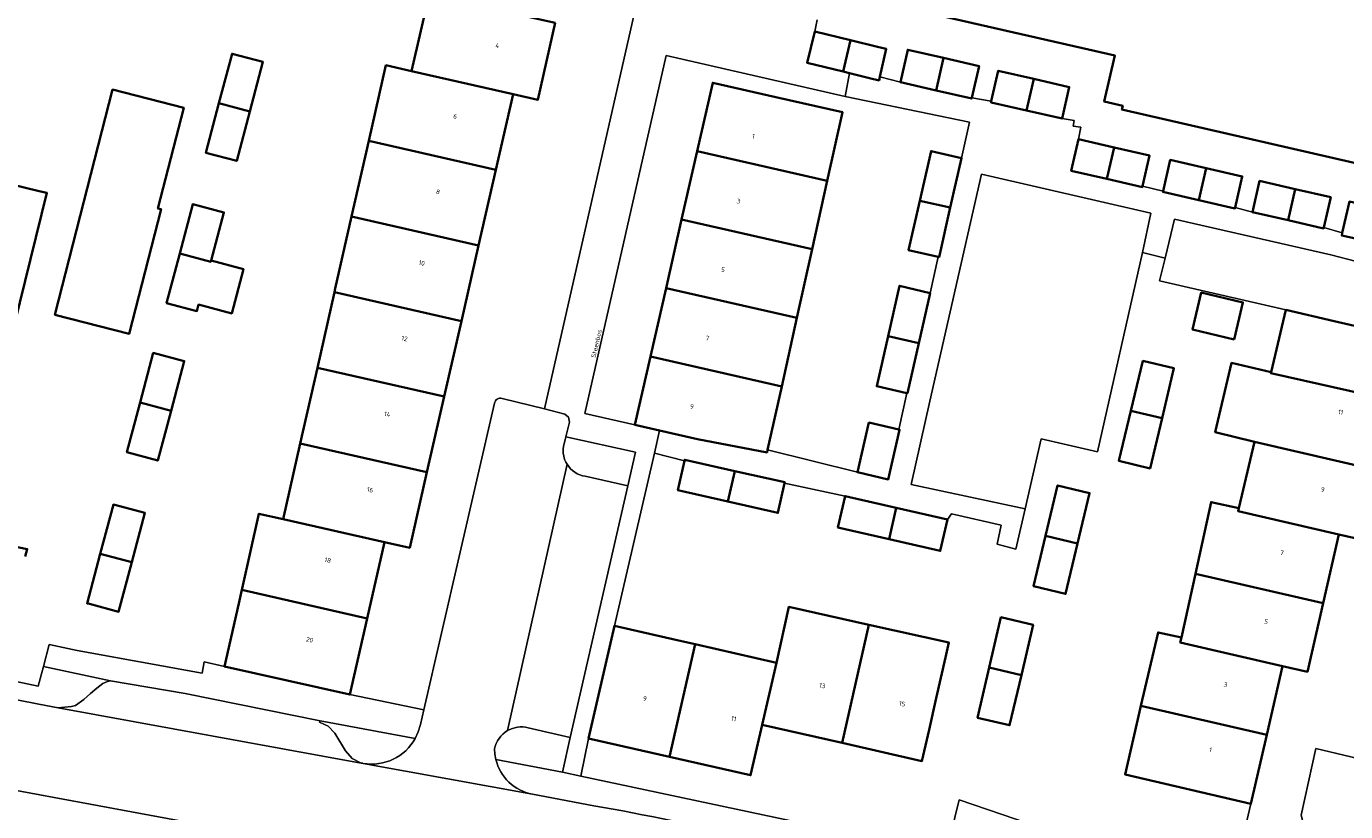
# Model space of a CAD drawing. Header units: metres. Extents: x 197700 to 204338, y 317132 to 325229.
# Tile 605 of 656: x 203213 to 203315, y 318156 to 318217. Entities that reach past the tile are written whole.
import ezdxf
from ezdxf.enums import TextEntityAlignment as Align

# ---------------------------------------------------------------- set-up
doc = ezdxf.new("R2010")
doc.units = ezdxf.units.M
for name, color, linetype, lineweight in [('B-WE-GR-BEPLANTING_CULTUUR_BODEMBEDEKKER-GV', 90, 'Continuous', 18), ('B-WE-GR-BEPLANTING_CULTUUR_HEESTERS-GV', 90, 'Continuous', 18), ('B-WE-IE-TERREINAFSCHEIDING_KUNSTMATIG_HEKWERK-G', 20, 'IE-TERREINAFSCHEIDING-KUNSTMATIG', 18), ('B-WE-OG-BEBOUWING-GV', 7, 'Continuous', 35), ('B-WE-OG-BEBOUWING-T18', 10, 'Continuous', 18), ('B-WE-OG-TERREIN_CULTUURSCHEIDING-GV', 7, 'Continuous', 18), ('B-WE-OG-TERREIN_ERF-GV', 7, 'Continuous', 18), ('B-WE-OG-TOPOGRAFIE-T18', 10, 'Continuous', 18), ('B-WE-VH-VERHARDING_ASFALT-GV', 252, 'Continuous', 18), ('B-WE-VH-VERHARDING_BETONSTRAATSTEEN-GV', 252, 'Continuous', 18), ('B-WE-VH-VERHARDING_OPEN-GV', 252, 'Continuous', 18), ('B-WE-VH-VERHARDING_TEGEL-GV', 252, 'Continuous', 18)]:
    doc.layers.add(name, color=color, linetype=linetype, lineweight=lineweight)
doc.styles.add('NLCS-ISO-M200-T18', font='NLCS-ISO.ttf', dxfattribs={"height": 0.36})
doc.linetypes.add('IE-TERREINAFSCHEIDING-KUNSTMATIG', pattern='A,4,[82,NLCS.SHX,S=0.75,R=90,X=0,Y=0],4,-2', length=10)

msp = doc.modelspace()

# ---------------------------------------------------------------- linework, layer by layer
at = {"layer": 'B-WE-GR-BEPLANTING_CULTUUR_BODEMBEDEKKER-GV'}
for points in [[(203301.289, 318199.1), (203300.872, 318197.361), (203310.675, 318195.093), (203314.436, 318194.223), (203319.29, 318193.1), (203320.475, 318192.826), (203321.522, 318197.513), (203316.173, 318198.861), (203314.161, 318199.368), (203302.02, 318202.147)], [(203318.441, 318159.715), (203313.016, 318161.001), (203311.859, 318155.841), (203312.986, 318151.52), (203316.375, 318150.728)]]:
    msp.add_lwpolyline(points, close=True, dxfattribs=at)
at = {"layer": 'B-WE-GR-BEPLANTING_CULTUUR_HEESTERS-GV'}
for points in [[(203254.54, 318184.468, 0.1792378), (203254.822, 318183.095)], [(203254.822, 318183.095, 0.219812), (203256.236, 318182.166)], [(203238.985, 318159.858, 0.3223823), (203243.022, 318161.794)], [(203250.2, 318162.397, 0.2129962), (203249.18, 318160.98)], [(203251.794, 318162.624, 0.1949066), (203250.2, 318162.397)]]:
    msp.add_lwpolyline(points, format="xyb", dxfattribs=at)
for points in [[(203259.535, 318181.432), (203260.14, 318184.043), (203254.73, 318185.232), (203254.54, 318184.468)], [(203256.236, 318182.166), (203259.535, 318181.432)], [(203243.022, 318161.794), (203235.627, 318163.165), (203235.579, 318163.055), (203236.26, 318162.738), (203236.776, 318162.193), (203237.593, 318160.837), (203238.118, 318160.239), (203238.83, 318159.883), (203238.956, 318159.863), (203238.985, 318159.858)], [(203249.18, 318160.98), (203249.208, 318160.57), (203249.28, 318160.166), (203254.457, 318159.173), (203255.063, 318161.853), (203251.794, 318162.624)]]:
    msp.add_lwpolyline(points, dxfattribs=at)
at = {"layer": 'B-WE-IE-TERREINAFSCHEIDING_KUNSTMATIG_HEKWERK-G'}
for points in [[(203283.033, 318196.39), (203283.652, 318199.21)], [(203280.613, 318185.791), (203281.236, 318188.621)], [(203270.407, 318184.208), (203277.388, 318182.473)]]:
    msp.add_lwpolyline(points, dxfattribs=at)
at = {"layer": 'B-WE-OG-BEBOUWING-GV'}
for points in [[(203253.906, 318217.392), (203244.106, 318219.606), (203242.742, 318213.643), (203250.623, 318211.848), (203252.557, 318211.423)], [(203276.274, 318213.611), (203276.846, 318216.051), (203274.07, 318216.727), (203273.477, 318214.292)], [(203276.846, 318216.051), (203276.274, 318213.611), (203276.769, 318213.49), (203278.334, 318213.109), (203279.07, 318212.93), (203279.131, 318213.199), (203279.623, 318215.375), (203278.933, 318215.543)], [(203230.167, 318210.512), (203231.186, 318214.357), (203228.791, 318214.991), (203227.772, 318211.146)], [(203280.726, 318212.786), (203283.498, 318212.151), (203284.074, 318214.666), (203281.302, 318215.301)], [(203250.623, 318211.848), (203242.742, 318213.643), (203240.746, 318214.099), (203239.413, 318208.222), (203249.284, 318205.974)], [(203283.498, 318212.151), (203286.269, 318211.517), (203286.284, 318211.583), (203286.845, 318214.032), (203284.074, 318214.666)], [(203291.091, 318213.039), (203288.332, 318213.671), (203287.79, 318211.303), (203287.77, 318211.217), (203290.529, 318210.585)], [(203290.529, 318210.585), (203293.288, 318209.953), (203293.85, 318212.407), (203291.091, 318213.039)], [(203215.027, 318194.719), (203220.802, 318193.243), (203223.275, 318202.909), (203223.031, 318202.972), (203225.033, 318210.8), (203219.502, 318212.215)], [(203264.936, 318207.429), (203275.046, 318205.128), (203276.227, 318210.453), (203271.043, 318211.633), (203266.147, 318212.748)], [(203227.772, 318211.146), (203226.752, 318207.301), (203229.147, 318206.666), (203230.167, 318210.512)], [(203247.946, 318200.1), (203249.284, 318205.974), (203239.413, 318208.222), (203238.081, 318202.348)], [(203294.561, 318208.346), (203294.002, 318205.903), (203296.766, 318205.27), (203297.325, 318207.713)], [(203275.046, 318205.128), (203264.936, 318207.429), (203263.725, 318202.11), (203273.865, 318199.802)], [(203282.236, 318203.579), (203284.602, 318203.041), (203285.476, 318206.889), (203283.111, 318207.427)], [(203296.766, 318205.27), (203299.53, 318204.637), (203299.546, 318204.705), (203300.089, 318207.08), (203297.325, 318207.713)], [(203304.492, 318206.106), (203301.69, 318206.748), (203301.134, 318204.32), (203301.12, 318204.259), (203303.922, 318203.617)], [(203306.739, 318203.037), (203307.295, 318205.464), (203304.492, 318206.106), (203303.922, 318203.617), (203306.725, 318202.975)], [(203310.847, 318202.06), (203311.402, 318204.486), (203308.636, 318205.119), (203308.081, 318202.694)], [(203313.63, 318201.499), (203314.168, 318203.852), (203311.402, 318204.486), (203310.847, 318202.06), (203313.613, 318201.427)], [(203227.159, 318198.925), (203228.152, 318202.672), (203225.741, 318203.311), (203224.723, 318199.47), (203227.134, 318198.831)], [(203284.602, 318203.041), (203282.236, 318203.579), (203281.362, 318199.731), (203283.652, 318199.21), (203283.727, 318199.193)], [(203247.946, 318200.1), (203238.081, 318202.348), (203236.814, 318196.761), (203236.749, 318196.473), (203246.607, 318194.226)], [(203272.684, 318194.477), (203273.865, 318199.802), (203263.725, 318202.11), (203262.515, 318196.792)], [(203224.723, 318199.47), (203223.704, 318195.628), (203226.059, 318195.003), (203226.191, 318195.503), (203228.763, 318194.821), (203229.674, 318198.258), (203227.159, 318198.925), (203227.134, 318198.831)], [(203262.515, 318196.792), (203261.304, 318191.473), (203271.503, 318189.152), (203272.684, 318194.477)], [(203282.149, 318192.502), (203283.033, 318196.39), (203280.665, 318196.964), (203279.777, 318193.06)], [(203235.416, 318190.597), (203245.269, 318188.352), (203246.607, 318194.226), (203236.749, 318196.473)], [(203306.651, 318192.79), (203307.335, 318195.672), (203304.109, 318196.438), (203303.425, 318193.557)], [(203314.436, 318194.223), (203310.675, 318195.093), (203309.524, 318190.247), (203309.51, 318190.188), (203318.163, 318188.229), (203319.29, 318193.1)], [(203282.149, 318192.502), (203279.777, 318193.06), (203278.889, 318189.155), (203281.236, 318188.621), (203281.265, 318188.615)], [(203224.044, 318187.254), (203225.068, 318191.12), (203222.668, 318191.756), (203221.643, 318187.89)], [(203261.304, 318191.473), (203260.094, 318186.155), (203262, 318185.721), (203264.969, 318185.045), (203270.366, 318184.021), (203270.407, 318184.208), (203271.503, 318189.152)], [(203245.269, 318188.352), (203235.416, 318190.597), (203234.084, 318184.722), (203243.93, 318182.478)], [(203301.055, 318186.668), (203301.983, 318190.556), (203299.565, 318191.133), (203298.638, 318187.246)], [(203309.524, 318190.247), (203306.455, 318190.97), (203305.189, 318185.589), (203308.24, 318184.841), (203317.988, 318182.588), (203319.235, 318187.981), (203318.163, 318188.229), (203309.51, 318190.188)], [(203221.643, 318187.89), (203220.619, 318184.025), (203223.019, 318183.388), (203224.044, 318187.254)], [(203280.613, 318185.791), (203278.276, 318186.33), (203277.388, 318182.473), (203279.775, 318181.923), (203280.663, 318185.78)], [(203301.055, 318186.668), (203298.638, 318187.246), (203297.71, 318183.358), (203300.128, 318182.781)], [(203232.748, 318178.834), (203240.646, 318177.035), (203242.592, 318176.605), (203243.93, 318182.478), (203234.084, 318184.722)], [(203314.8, 318177.652), (203316.742, 318177.196), (203317.988, 318182.588), (203308.24, 318184.841), (203307.017, 318179.69), (203306.961, 318179.444)], [(203267.854, 318182.57), (203263.965, 318183.446), (203263.945, 318183.357), (203263.43, 318181.073), (203267.318, 318180.197)], [(203271.727, 318181.627), (203271.742, 318181.694), (203267.854, 318182.57), (203267.318, 318180.197), (203271.207, 318179.321)], [(203292.004, 318177.536), (203294.495, 318176.944), (203295.426, 318180.861), (203292.935, 318181.453)], [(203280.408, 318179.712), (203276.432, 318180.631), (203275.869, 318178.195), (203279.271, 318177.409), (203279.845, 318177.276)], [(203303.645, 318174.585), (203313.58, 318172.314), (203314.8, 318177.652), (203306.961, 318179.444), (203307.017, 318179.69), (203304.862, 318180.16)], [(203218.547, 318176.128), (203220.995, 318175.48), (203222.013, 318179.321), (203219.566, 318179.97)], [(203239.297, 318171.115), (203240.646, 318177.035), (203232.748, 318178.834), (203230.882, 318179.257), (203229.569, 318173.439), (203229.546, 318173.336)], [(203280.408, 318179.712), (203279.845, 318177.276), (203283.821, 318176.358), (203284.384, 318178.794)], [(203294.495, 318176.944), (203292.004, 318177.536), (203291.073, 318173.618), (203293.564, 318173.026)], [(203220.995, 318175.48), (203218.547, 318176.128), (203217.529, 318172.287), (203217.698, 318172.242), (203219.976, 318171.638)], [(203302.563, 318169.628), (203302.475, 318169.245), (203310.427, 318167.418), (203312.36, 318166.976), (203313.58, 318172.314), (203303.645, 318174.585)], [(203229.306, 318172.27), (203228.206, 318167.392), (203237.949, 318165.196), (203239.297, 318171.115), (203229.546, 318173.336)], [(203269.984, 318162.856), (203276.191, 318161.446), (203278.277, 318170.623), (203272.052, 318172.008), (203271.09, 318167.664)], [(203287.631, 318167.302), (203290.125, 318166.722), (203291.035, 318170.626), (203288.541, 318171.207)], [(203256.499, 318161.777), (203262.79, 318160.356), (203264.768, 318169.11), (203263.368, 318169.43), (203258.504, 318170.543)], [(203278.277, 318170.623), (203276.191, 318161.446), (203282.399, 318160.035), (203282.953, 318162.473), (203283.507, 318164.911), (203284.226, 318168.076), (203284.491, 318169.241)], [(203302.475, 318169.245), (203302.563, 318169.628), (203300.743, 318170.026), (203299.416, 318164.315), (203309.197, 318162.068), (203310.427, 318167.418)], [(203262.79, 318160.356), (203269.082, 318158.934), (203269.984, 318162.856), (203271.09, 318167.664), (203264.768, 318169.11)], [(203287.631, 318167.302), (203286.721, 318163.398), (203289.215, 318162.818), (203290.125, 318166.722)], [(203299.416, 318164.315), (203299.311, 318163.864), (203298.179, 318158.993), (203307.968, 318156.718), (203309.197, 318162.068)]]:
    msp.add_lwpolyline(points, close=True, dxfattribs=at)
for points in [[(203277.61, 318219.399), (203297.393, 318214.855), (203296.571, 318211.277), (203298, 318210.949), (203297.937, 318210.677), (203319.149, 318205.805), (203318.472, 318202.856), (203315.617, 318203.512), (203315.061, 318201.073), (203315.017, 318200.879), (203316.082, 318200.637), (203316.089, 318200.635), (203320.958, 318199.527), (203323.625, 318211.242), (203320.551, 318211.935), (203322.09, 318218.761)], [(203211.448, 318192.202), (203214.405, 318204.178), (203213.794, 318204.327), (203209.006, 318205.495)], [(203212.718, 318175.924), (203212.871, 318176.507), (203208.605, 318177.372)]]:
    msp.add_lwpolyline(points, dxfattribs=at)
at = {"layer": 'B-WE-OG-TERREIN_CULTUURSCHEIDING-GV'}
msp.add_lwpolyline([(203299.538, 318199.546), (203300.186, 318202.603), (203287.02, 318205.64), (203283, 318188.005), (203281.571, 318181.533), (203290.418, 318179.64), (203291.667, 318185.062), (203296.045, 318184.064)], close=True, dxfattribs=at)
at = {"layer": 'B-WE-OG-TERREIN_ERF-GV'}
for points in [[(203249.776, 318188.214), (203253.061, 318187.392), (203260.553, 318220.369)], [(203210.266, 318166.586), (203213.732, 318165.864), (203214.132, 318167.378), (203214.582, 318169.081), (203216.756, 318168.614), (203226.461, 318166.854), (203226.628, 318167.745), (203228.206, 318167.392), (203229.306, 318172.27), (203229.546, 318173.336), (203229.569, 318173.439), (203230.882, 318179.257), (203232.748, 318178.834), (203234.084, 318184.722), (203235.416, 318190.597), (203236.749, 318196.473), (203236.814, 318196.761), (203238.081, 318202.348), (203239.413, 318208.222), (203240.746, 318214.099), (203242.742, 318213.643), (203244.106, 318219.606)], [(203319.149, 318205.805), (203297.937, 318210.677), (203298, 318210.949), (203296.571, 318211.277), (203297.393, 318214.855), (203277.61, 318219.399)], [(203253.906, 318217.392), (203252.557, 318211.423), (203250.623, 318211.848), (203249.284, 318205.974), (203247.946, 318200.1), (203246.607, 318194.226), (203245.269, 318188.352), (203243.93, 318182.478), (203242.592, 318176.605), (203240.646, 318177.035), (203239.297, 318171.115), (203237.949, 318165.196), (203243.693, 318164.028), (203249.177, 318187.836)], [(203274.245, 318217.636), (203274.07, 318216.727), (203276.846, 318216.051), (203278.933, 318215.543), (203279.623, 318215.375), (203279.131, 318213.199), (203280.726, 318212.786), (203281.302, 318215.301), (203284.074, 318214.666), (203286.845, 318214.032), (203286.284, 318211.583), (203287.79, 318211.303), (203288.332, 318213.671), (203291.091, 318213.039), (203293.85, 318212.407), (203293.288, 318209.953), (203294.227, 318209.816), (203294.161, 318209.374), (203294.746, 318209.284), (203294.561, 318208.346), (203297.325, 318207.713), (203300.089, 318207.08), (203299.546, 318204.705), (203301.134, 318204.32), (203301.69, 318206.748), (203304.492, 318206.106), (203307.295, 318205.464), (203306.739, 318203.037), (203308.081, 318202.694), (203308.636, 318205.119), (203311.402, 318204.486), (203314.168, 318203.852), (203313.63, 318201.499), (203315.061, 318201.073), (203315.617, 318203.512)], [(203209.006, 318205.495), (203213.794, 318204.327), (203214.405, 318204.178), (203211.448, 318192.202)], [(203307.542, 318154.952), (203307.968, 318156.718), (203298.179, 318158.993), (203299.311, 318163.864), (203299.416, 318164.315), (203300.743, 318170.026), (203302.563, 318169.628), (203303.645, 318174.585), (203304.862, 318180.16), (203307.017, 318179.69), (203308.24, 318184.841), (203305.189, 318185.589), (203306.455, 318190.97), (203309.524, 318190.247), (203310.675, 318195.093), (203300.872, 318197.361), (203301.289, 318199.1), (203299.538, 318199.546), (203296.045, 318184.064), (203291.667, 318185.062), (203290.418, 318179.64), (203289.696, 318176.508), (203288.247, 318176.901), (203288.549, 318178.376), (203284.7, 318179.234), (203284.384, 318178.794), (203283.821, 318176.358), (203279.845, 318177.276), (203279.271, 318177.409), (203275.869, 318178.195), (203276.432, 318180.631), (203271.727, 318181.627), (203271.207, 318179.321), (203267.318, 318180.197), (203263.43, 318181.073), (203263.945, 318183.357), (203261.606, 318183.967), (203258.504, 318170.543), (203263.368, 318169.43), (203264.768, 318169.11), (203271.09, 318167.664), (203272.052, 318172.008), (203278.277, 318170.623), (203284.491, 318169.241), (203284.226, 318168.076), (203283.507, 318164.911), (203282.953, 318162.473), (203282.399, 318160.035), (203276.191, 318161.446), (203269.984, 318162.856), (203269.082, 318158.934), (203262.79, 318160.356), (203256.499, 318161.777), (203255.889, 318158.863), (203277.97, 318154.181)], [(203208.605, 318177.372), (203212.871, 318176.507), (203212.718, 318175.924)], [(203284.247, 318152.809), (203285.289, 318157.015), (203296.294, 318153.254)]]:
    msp.add_lwpolyline(points, dxfattribs=at)
for points in [[(203230.167, 318210.512), (203229.147, 318206.666), (203226.752, 318207.301), (203227.772, 318211.146), (203228.791, 318214.991), (203231.186, 318214.357)], [(203260.094, 318186.155), (203261.304, 318191.473), (203262.515, 318196.792), (203263.725, 318202.11), (203264.936, 318207.429), (203266.147, 318212.748), (203271.043, 318211.633), (203276.227, 318210.453), (203275.046, 318205.128), (203273.865, 318199.802), (203272.684, 318194.477), (203271.503, 318189.152), (203270.407, 318184.208), (203277.388, 318182.473), (203278.276, 318186.33), (203280.613, 318185.791), (203281.236, 318188.621), (203278.889, 318189.155), (203279.777, 318193.06), (203280.665, 318196.964), (203283.033, 318196.39), (203283.652, 318199.21), (203281.362, 318199.731), (203282.236, 318203.579), (203283.111, 318207.427), (203285.476, 318206.889), (203286.089, 318209.682), (203276.441, 318211.681), (203262.516, 318214.867), (203256.196, 318187.034)], [(203215.027, 318194.719), (203219.502, 318212.215), (203225.033, 318210.8), (203223.031, 318202.972), (203223.275, 318202.909), (203220.802, 318193.243)], [(203227.159, 318198.925), (203229.674, 318198.258), (203228.763, 318194.821), (203226.191, 318195.503), (203226.059, 318195.003), (203223.704, 318195.628), (203224.723, 318199.47), (203225.741, 318203.311), (203228.152, 318202.672)], [(203303.425, 318193.557), (203304.109, 318196.438), (203307.335, 318195.672), (203306.651, 318192.79)], [(203224.044, 318187.254), (203223.019, 318183.388), (203220.619, 318184.025), (203221.643, 318187.89), (203222.668, 318191.756), (203225.068, 318191.12)], [(203298.638, 318187.246), (203299.565, 318191.133), (203301.983, 318190.556), (203301.055, 318186.668), (203300.128, 318182.781), (203297.71, 318183.358)], [(203294.495, 318176.944), (203293.564, 318173.026), (203291.073, 318173.618), (203292.004, 318177.536), (203292.935, 318181.453), (203295.426, 318180.861)], [(203218.547, 318176.128), (203219.566, 318179.97), (203222.013, 318179.321), (203220.995, 318175.48), (203219.976, 318171.638), (203217.698, 318172.242), (203217.529, 318172.287)], [(203287.631, 318167.302), (203288.541, 318171.207), (203291.035, 318170.626), (203290.125, 318166.722), (203289.215, 318162.818), (203286.721, 318163.398)]]:
    msp.add_lwpolyline(points, close=True, dxfattribs=at)
msp.add_lwpolyline([(203249.177, 318187.836, -0.4245774), (203249.776, 318188.214)], format="xyb", dxfattribs=at)
at = {"layer": 'B-WE-VH-VERHARDING_ASFALT-GV'}
for points in [[(203256.9, 318156.565), (203252.128, 318157.455), (203238.985, 318159.858), (203238.956, 318159.863), (203238.83, 318159.883), (203215.28, 318164.182), (203213.778, 318164.457), (203197.331, 318167.684), (203192.978, 318168.63), (203188.631, 318169.598), (203182.898, 318171.069), (203181.068, 318164.244)], [(203181.068, 318164.244), (203185.565, 318163.047), (203193.325, 318161.336), (203201.118, 318159.776), (203248.926, 318150.919), (203255.841, 318149.638), (203260.199, 318148.787), (203263.802, 318148.001), (203264.538, 318147.84), (203270.425, 318146.39), (203276.265, 318144.761), (203314.387, 318131.732), (203316.656, 318138.336), (203308.906, 318140.984), (203293.685, 318146.184), (203284.241, 318149.411), (203280.612, 318150.651)]]:
    msp.add_lwpolyline(points, dxfattribs=at)
msp.add_lwpolyline([(203280.612, 318150.651, 0.035827), (203256.9, 318156.565)], format="xyb", dxfattribs=at)
at = {"layer": 'B-WE-VH-VERHARDING_BETONSTRAATSTEEN-GV'}
for points in [[(203249.177, 318187.836), (203243.693, 318164.028)], [(203254.54, 318184.468), (203254.73, 318185.232), (203255.016, 318186.378), (203254.942, 318186.754), (203254.643, 318186.996), (203253.061, 318187.392), (203249.776, 318188.214)], [(203254.822, 318183.095), (203250.2, 318162.397)], [(203250.2, 318162.397), (203254.822, 318183.095)], [(203251.794, 318162.624), (203255.063, 318161.853), (203259.535, 318181.432), (203256.236, 318182.166)], [(203316.742, 318177.196), (203314.8, 318177.652), (203313.58, 318172.314), (203312.36, 318166.976), (203310.427, 318167.418), (203309.197, 318162.068), (203307.968, 318156.718), (203307.542, 318154.952), (203308.449, 318151.237), (203308.994, 318149.201), (203309.981, 318145.233), (203309.987, 318144.553), (203309.849, 318143.889), (203308.906, 318140.984), (203316.656, 318138.336)], [(203243.693, 318164.028), (203243.425, 318162.865), (203243.263, 318162.314), (203243.022, 318161.794)], [(203249.28, 318160.166), (203249.208, 318160.57), (203249.18, 318160.98)], [(203238.985, 318159.858), (203252.128, 318157.455)]]:
    msp.add_lwpolyline(points, dxfattribs=at)
for points in [[(203249.776, 318188.214, 0.4245774), (203249.177, 318187.836)], [(203254.822, 318183.095, -0.1792378), (203254.54, 318184.468)], [(203256.236, 318182.166, -0.219812), (203254.822, 318183.095)], [(203243.022, 318161.794, -0.3223823), (203238.985, 318159.858)], [(203249.18, 318160.98, -0.2129962), (203250.2, 318162.397)], [(203250.2, 318162.397, -0.1949066), (203251.794, 318162.624)], [(203252.128, 318157.455, -0.2941478), (203249.28, 318160.166)]]:
    msp.add_lwpolyline(points, format="xyb", dxfattribs=at)
for points in [[(203219.337, 318166.264), (203219.099, 318166.213), (203218.758, 318166.072), (203218.277, 318165.708), (203217.788, 318165.273), (203217.268, 318164.819), (203216.616, 318164.364), (203216.301, 318164.279), (203216.058, 318164.253), (203215.28, 318164.182), (203238.83, 318159.883), (203238.118, 318160.239), (203237.593, 318160.837), (203236.776, 318162.193), (203236.26, 318162.738), (203235.579, 318163.055), (203235.627, 318163.165), (203225.153, 318165.274)], [(203318.441, 318159.715), (203316.375, 318150.728), (203312.986, 318151.52), (203311.859, 318155.841), (203313.016, 318161.001)]]:
    msp.add_lwpolyline(points, close=True, dxfattribs=at)
at = {"layer": 'B-WE-VH-VERHARDING_OPEN-GV'}
for points in [[(203316.082, 318200.637), (203315.017, 318200.879), (203315.061, 318201.073), (203313.63, 318201.499), (203313.613, 318201.427), (203310.847, 318202.06), (203308.081, 318202.694), (203306.739, 318203.037), (203306.725, 318202.975), (203303.922, 318203.617), (203301.12, 318204.259), (203301.134, 318204.32), (203299.546, 318204.705), (203299.53, 318204.637), (203296.766, 318205.27), (203294.002, 318205.903), (203294.561, 318208.346), (203294.746, 318209.284), (203294.161, 318209.374), (203294.227, 318209.816), (203293.288, 318209.953), (203290.529, 318210.585), (203287.77, 318211.217), (203287.79, 318211.303), (203286.284, 318211.583), (203286.269, 318211.517), (203283.498, 318212.151), (203280.726, 318212.786), (203279.131, 318213.199), (203279.07, 318212.93), (203278.334, 318213.109), (203276.769, 318213.49), (203276.441, 318211.681), (203286.089, 318209.682), (203285.476, 318206.889), (203284.602, 318203.041), (203283.727, 318199.193), (203283.652, 318199.21), (203283.033, 318196.39), (203282.149, 318192.502), (203281.265, 318188.615), (203281.236, 318188.621), (203280.613, 318185.791), (203280.663, 318185.78), (203279.775, 318181.923), (203277.388, 318182.473), (203270.407, 318184.208), (203270.366, 318184.021), (203264.969, 318185.045), (203262, 318185.721), (203261.606, 318183.967), (203263.945, 318183.357), (203263.965, 318183.446), (203267.854, 318182.57), (203271.742, 318181.694), (203271.727, 318181.627), (203276.432, 318180.631), (203280.408, 318179.712), (203284.384, 318178.794), (203284.7, 318179.234), (203288.549, 318178.376), (203288.247, 318176.901), (203289.696, 318176.508), (203290.418, 318179.64), (203281.571, 318181.533), (203283, 318188.005), (203287.02, 318205.64), (203300.186, 318202.603), (203299.538, 318199.546), (203301.289, 318199.1), (203302.02, 318202.147), (203314.161, 318199.368), (203316.173, 318198.861)], [(203280.612, 318150.651), (203284.241, 318149.411), (203285.981, 318154.696), (203295.454, 318151.521), (203299.743, 318150.069), (203305.322, 318148.235), (203308.994, 318149.201), (203308.449, 318151.237), (203304.495, 318150.26), (203302.389, 318151.18), (203296.294, 318153.254), (203285.289, 318157.015), (203284.247, 318152.809), (203277.97, 318154.181), (203255.889, 318158.863), (203254.457, 318159.173), (203249.28, 318160.166)], [(203252.128, 318157.455), (203256.9, 318156.565)]]:
    msp.add_lwpolyline(points, dxfattribs=at)
for points in [[(203249.28, 318160.166, 0.2941478), (203252.128, 318157.455)], [(203256.9, 318156.565, -0.035827), (203280.612, 318150.651)]]:
    msp.add_lwpolyline(points, format="xyb", dxfattribs=at)
at = {"layer": 'B-WE-VH-VERHARDING_TEGEL-GV'}
for points in [[(203260.553, 318220.369), (203253.061, 318187.392), (203254.643, 318186.996), (203254.942, 318186.754), (203255.016, 318186.378), (203254.73, 318185.232), (203260.14, 318184.043), (203259.535, 318181.432), (203255.063, 318161.853), (203254.457, 318159.173), (203255.889, 318158.863), (203256.499, 318161.777), (203258.504, 318170.543), (203261.606, 318183.967), (203262, 318185.721), (203260.094, 318186.155), (203256.196, 318187.034), (203262.516, 318214.867), (203276.441, 318211.681), (203276.769, 318213.49), (203276.274, 318213.611), (203273.477, 318214.292), (203274.07, 318216.727), (203274.245, 318217.636)], [(203219.337, 318166.264), (203214.132, 318167.378), (203213.732, 318165.864), (203210.266, 318166.586), (203210.153, 318166.61), (203200.058, 318168.613), (203199.891, 318168.646), (203190.889, 318170.665), (203182.644, 318172.515), (203181.54, 318174.369), (203180.686, 318172.061)], [(203181.831, 318171.418), (203182.898, 318171.069), (203188.631, 318169.598), (203192.978, 318168.63), (203197.331, 318167.684), (203213.778, 318164.457), (203215.28, 318164.182), (203216.058, 318164.253), (203216.301, 318164.279), (203216.616, 318164.364), (203217.268, 318164.819), (203217.788, 318165.273), (203218.277, 318165.708), (203218.758, 318166.072), (203219.099, 318166.213), (203219.337, 318166.264)], [(203248.926, 318150.919), (203201.118, 318159.776), (203193.325, 318161.336), (203185.565, 318163.047), (203181.068, 318164.244), (203180.426, 318164.415), (203179.785, 318164.588), (203179.231, 318164.736)]]:
    msp.add_lwpolyline(points, dxfattribs=at)
msp.add_lwpolyline([(203243.022, 318161.794), (203243.263, 318162.314), (203243.425, 318162.865), (203243.693, 318164.028), (203237.949, 318165.196), (203228.206, 318167.392), (203226.628, 318167.745), (203226.461, 318166.854), (203216.756, 318168.614), (203214.582, 318169.081), (203214.132, 318167.378), (203219.337, 318166.264), (203225.153, 318165.274), (203235.627, 318163.165)], close=True, dxfattribs=at)

# ---------------------------------------------------------------- texts
at = {"layer": 'B-WE-OG-BEBOUWING-T18', "style": 'NLCS-ISO-M200-T18'}
for s, rotation, p in [('4', 347.3, (203249.407, 318215.631)), ('6', 347.2, (203246.13, 318210.136)), ('1', 347.2, (203269.301, 318208.583)), ('8', 347.2, (203244.793, 318204.268)), ('3', 347.2, (203268.153, 318203.538)), ('10', 347.2, (203243.532, 318198.736)), ('5', 347.2, (203266.942, 318198.22)), ('12', 347.2, (203242.194, 318192.863)), ('7', 347.2, (203265.732, 318192.901)), ('9', 347.2, (203264.521, 318187.582)), ('11', 347, (203314.936, 318187.143)), ('14', 347.2, (203240.856, 318186.989)), ('16', 347.2, (203239.516, 318181.109)), ('9', 347, (203313.547, 318181.136)), ('7', 347.2, (203310.369, 318176.218)), ('18', 347.2, (203236.227, 318175.648)), ('5', 347.2, (203309.149, 318170.88)), ('20', 347.2, (203234.817, 318169.455)), ('13', 347.2, (203274.658, 318165.896)), ('3', 347.1, (203305.992, 318165.981)), ('9', 347.3, (203260.868, 318164.891)), ('15', 347.2, (203280.867, 318164.485)), ('11', 347.3, (203267.777, 318163.33)), ('1', 347.1, (203304.825, 318160.904))]:
    msp.add_text(s, height=0.36, rotation=rotation, dxfattribs=at).set_placement(p, align=Align.MIDDLE)
at = {"layer": 'B-WE-OG-TOPOGRAFIE-T18', "style": 'NLCS-ISO-M200-T18'}
msp.add_text('Steenbos', height=0.36, rotation=77.1, dxfattribs=at).set_placement((203257.106, 318192.478), align=Align.MIDDLE)

doc.saveas('drawing.dxf')
